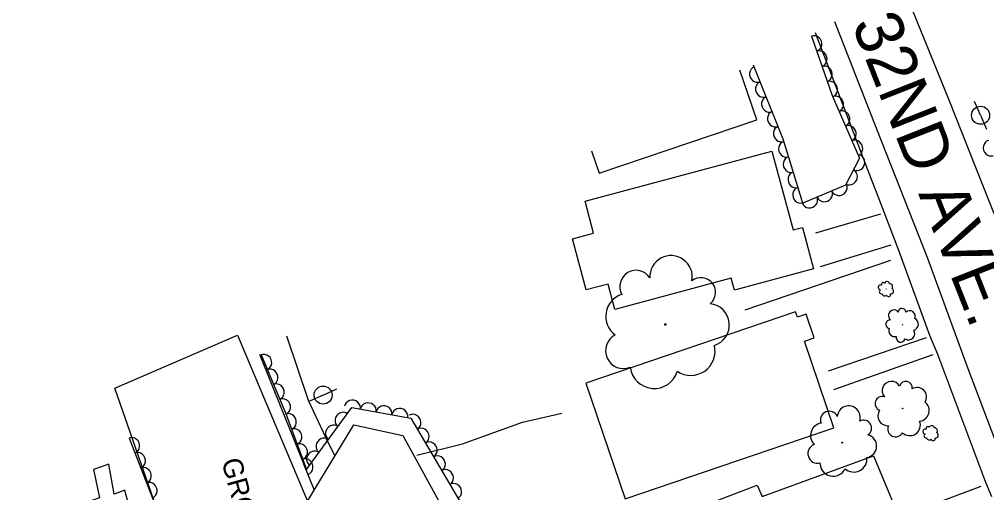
# Model space of a CAD drawing. Extents: x 1722896 to 1754269, y 648279 to 666297.
# Drawn here: x 1725246.7 to 1725488.1, y 665230.7 to 665348.6 of the extents above; entities that cross this region are included whole.
import ezdxf

# ---------------------------------------------------------------- set-up
doc = ezdxf.new("R2010")
doc.units = 0
for name, color, linetype in [('DESIGN - CENTERLINE - Proposed Text', 7, 'Continuous'), ('DESIGN - SHEET - Linework', 7, 'Continuous'), ('SURVEY - CENTERLINE - Preliminary', 7, 'Continuous'), ('SURVEY - CENTERLINE - Preliminary Text', 7, 'Continuous'), ('SURVEY - DTM - Breaklines', 7, 'Continuous'), ('SURVEY - VEGETATION - Features with Text', 7, 'Continuous')]:
    doc.layers.add(name, color=color, linetype=linetype)

msp = doc.modelspace()

# ---------------------------------------------------------------- linework, layer by layer
at = {"layer": 'DESIGN - CENTERLINE - Proposed Text'}
for points in [[(1725389.52, 665315.87), (1725391.41, 665310.31), (1725430.7, 665323.64), (1725426.51, 665336)], [(1725448.62, 665261.02), (1725473.07, 665269.33)], [(1725449.93, 665256.36), (1725474.69, 665265.09)], [(1725471.72, 665211.34), (1725448.1, 665202), (1725446.44, 665205.76), (1725416.9, 665196.07), (1725420.26, 665188.01), (1725409.73, 665183.62), (1725405.85, 665194.5), (1725403.68, 665200.9), (1725405.77, 665201.7), (1725398.65, 665220.24), (1725430.78, 665232.58), (1725432.1, 665229.71), (1725459.81, 665239.88), (1725471.72, 665211.34)], [(1725274.62, 665225.33), (1725273.06, 665231.34), (1725270.36, 665230.33), (1725269.07, 665237.77), (1725265.2, 665236.46), (1725266.72, 665229.4), (1725258.2, 665226.42), (1725260.12, 665220.57)], [(1725469.41, 665225.81), (1725486.69, 665232.28)]]:
    msp.add_lwpolyline(points, dxfattribs=at)
for points in [[(1725387.86, 665303.3), (1725434.5, 665315.8), (1725439.76, 665296.15), (1725442.12, 665296.78), (1725444.89, 665286.45), (1725425.13, 665281.15), (1725424.34, 665284.11), (1725395.3, 665276.33), (1725393.61, 665282.66), (1725388.19, 665281.21), (1725384.77, 665293.97), (1725389.99, 665295.37)], [(1725397.89, 665229.18), (1725449.98, 665246.87), (1725442.65, 665268.45), (1725445.04, 665269.26), (1725443.04, 665275.14), (1725440.86, 665274.4), (1725440.4, 665275.76), (1725388.1, 665257.99)]]:
    msp.add_lwpolyline(points, close=True, dxfattribs=at)
at = {"layer": 'SURVEY - CENTERLINE - Preliminary'}
msp.add_lwpolyline([(1725301.17, 665269.92), (1725318.59, 665228.54), (1725330.19, 665247.6), (1725342.42, 665244.95), (1725356.56, 665219.19), (1725374.83, 665212.76), (1725380.19, 665187.77), (1725384.4, 665176.29), (1725346.92, 665163.57), (1725332.51, 665168.68), (1725314.53, 665158.06), (1725291.17, 665146.77), (1725271.47, 665147.68), (1725261.18, 665158.75), (1725246.72, 665203.25), (1725253.51, 665205.43), (1725267.43, 665164.03), (1725297.24, 665172.77), (1725287.5, 665208.06), (1725270.51, 665256.75), (1725301.17, 665269.92)], dxfattribs=at)
at = {"layer": 'SURVEY - CENTERLINE - Preliminary Text'}
for points in [[(1725466.53, 665358.48), (1725478.65, 665328.56), (1725488.8, 665303), (1725507.33, 665257.09)], [(1725450.08, 665348.12), (1725460.59, 665321.32), (1725473.28, 665289.11), (1725483.38, 665261.6), (1725493.94, 665233.78)], [(1725445.29, 665345.37), (1725459.42, 665308.36), (1725460.52, 665305.67), (1725466.05, 665291.13), (1725473.85, 665269.94), (1725475.81, 665265.18), (1725487.8, 665233.27), (1725489.25, 665229.76)], [(1725445.46, 665295.48), (1725461.64, 665300.21)], [(1725446.6, 665287.07), (1725464.26, 665292.47)], [(1725313.4, 665269.79), (1725318.82, 665253.72), (1725323.77, 665243.13), (1725325.48, 665239.87)], [(1725306.65, 665265.23), (1725317.77, 665237.53)], [(1725345.88, 665240.04), (1725357.33, 665242.82), (1725372.29, 665248.28), (1725382.11, 665250.48)], [(1725317.64, 665237.86), (1725320.29, 665231.33)]]:
    msp.add_lwpolyline(points, dxfattribs=at)
at = {"layer": 'SURVEY - DTM - Breaklines'}
for p, q in [((1725486.55, 665324.73), (1725485.06, 665328.18)), ((1725486.55, 665324.73), (1725488.04, 665321.29)), ((1725322.5, 665254.99), (1725325.92, 665256.53)), ((1725322.5, 665254.99), (1725319.08, 665253.45))]:
    msp.add_line(p, q, dxfattribs=at)
for centre in [(1725486.55, 665324.73), (1725322.5, 665254.99)]:
    msp.add_circle(centre, 2.25, dxfattribs=at)
at = {"layer": 'SURVEY - VEGETATION - Features with Text'}
for points in [[(1725444.41, 665344.48), (1725449.54, 665329.64), (1725456.36, 665314.02), (1725452.83, 665307.3), (1725442.22, 665302.8), (1725438.7, 665314.19), (1725437.28, 665318.82), (1725429.9, 665337.21)], [(1725427.82, 665276.23), (1725464.17, 665288.66)], [(1725307.02, 665265.01), (1725313.12, 665250.59), (1725318.35, 665236.46), (1725329.72, 665251.89), (1725344.39, 665249.29), (1725358.45, 665225.45), (1725377.49, 665216.11), (1725382.62, 665198.15), (1725383.22, 665187.56), (1725396.84, 665189.3), (1725402.66, 665186.31), (1725403.74, 665179.5), (1725390.43, 665174.92), (1725378.26, 665173.6), (1725361.33, 665166.37), (1725347.87, 665162.87), (1725334.14, 665166.18), (1725321.01, 665161.04), (1725316.32, 665154.34)], [(1725274.11, 665244.29), (1725283.02, 665221.4), (1725297.05, 665172.78), (1725267.76, 665163.74), (1725251.43, 665209.8), (1725247.78, 665227)]]:
    msp.add_lwpolyline(points, dxfattribs=at)
for centre, radius in [((1725463.02, 665281.43), 0.022), ((1725407.93, 665272.6), 0.186), ((1725467.08, 665272.55), 0.0485), ((1725467.11, 665251.68), 0.0814), ((1725474.16, 665245.52), 0.022), ((1725452.02, 665243.15), 0.101)]:
    msp.add_circle(centre, radius, dxfattribs=at)
for centre, radius, start, end in [((1725409.33, 665284.46), 5.31, 349.301, 182.7207), ((1725400.6, 665282.07), 4.04, 31.9196, 209.2388), ((1725416.8, 665280.6), 3.65, 309.2803, 128.0259), ((1725461.65, 665281.82), 0.629, 70.3934, 263.8131), ((1725462.24, 665282.62), 0.433, 30.3727, 209.1184), ((1725463.23, 665282.68), 0.631, 8.2566, 165.0455), ((1725463.91, 665282.05), 0.719, 317.3093, 94.8335), ((1725398.77, 665274.63), 5.73, 107.2067, 234.0524), ((1725461.77, 665280.75), 0.479, 113.0121, 290.3312), ((1725462.61, 665280.4), 0.679, 188.2991, 315.1448), ((1725463.59, 665280.09), 0.527, 198.458, 13.4583), ((1725464.13, 665280.92), 0.714, 268.2051, 64.0436), ((1725418.56, 665272.48), 5.32, 287.1641, 83.953), ((1725464.95, 665274.82), 1.39, 39.1418, 232.5615), ((1725466.97, 665275.66), 0.954, 359.1211, 177.8667), ((1725468.89, 665274.65), 1.39, 337.0049, 133.7938), ((1725463.95, 665272.68), 1.06, 81.7604, 259.0796), ((1725469.46, 665272.69), 1.58, 286.0577, 63.5819), ((1725465.13, 665271.06), 1.49, 157.0475, 283.8932), ((1725468.58, 665270.32), 1.57, 236.9535, 32.792), ((1725397.45, 665266.04), 4.44, 117.3656, 292.3659), ((1725466.62, 665269.35), 1.16, 167.2064, 342.2067), ((1725414.25, 665265.96), 6.06, 236.2169, 13.7411), ((1725405.12, 665262.68), 6.03, 187.1127, 342.9512), ((1725464.32, 665256.1), 2.33, 28.354, 221.7737), ((1725467.93, 665256.85), 1.6, 348.3334, 167.079), ((1725470.76, 665254.57), 2.33, 326.2172, 123.0061), ((1725462.01, 665252.88), 1.77, 70.9727, 248.2919), ((1725453.67, 665249.42), 2.88, 341.3185, 174.7382), ((1725463.44, 665249.84), 2.51, 146.2598, 273.1054), ((1725471.1, 665251.16), 2.66, 275.2699, 52.7942), ((1725448.79, 665248.8), 2.19, 23.9371, 201.2563), ((1725457.4, 665246.78), 1.98, 301.2978, 120.0434), ((1725447.25, 665244.93), 3.11, 99.2242, 226.0699), ((1725465.36, 665246.55), 1.95, 156.4187, 331.419), ((1725468.9, 665247.53), 2.64, 226.1658, 22.0043), ((1725472.8, 665245.9), 0.629, 70.3934, 263.8131), ((1725473.39, 665246.71), 0.433, 30.3727, 209.1184), ((1725474.37, 665246.76), 0.631, 8.2566, 165.0455), ((1725475.06, 665246.14), 0.719, 317.3093, 94.8335), ((1725457.73, 665242.28), 2.89, 279.1816, 75.9706), ((1725472.92, 665244.84), 0.479, 113.0121, 290.3312), ((1725473.76, 665244.48), 0.679, 188.2991, 315.1448), ((1725474.74, 665244.17), 0.527, 198.458, 13.4583), ((1725475.27, 665245.01), 0.714, 268.2051, 64.0436), ((1725445.89, 665240.42), 2.41, 109.3831, 284.3834), ((1725454.92, 665239.1), 3.29, 228.2344, 5.7586), ((1725449.76, 665238.03), 3.27, 179.1302, 334.9687)]:
    msp.add_arc(centre, radius, start, end, dxfattribs=at)
for centre, major_axis in [((1725445.06, 665342.59), (0.65, -1.89)), ((1725446.37, 665338.81), (0.65, -1.89)), ((1725430.81, 665334.94), (-0.74, 1.86)), ((1725447.67, 665335.03), (0.65, -1.89)), ((1725432.3, 665331.23), (-0.74, 1.86)), ((1725448.98, 665331.25), (0.65, -1.89)), ((1725433.79, 665327.51), (-0.74, 1.86)), ((1725450.46, 665327.53), (0.8, -1.83)), ((1725452.06, 665323.87), (0.8, -1.83)), ((1725435.28, 665323.8), (-0.74, 1.86)), ((1725436.77, 665320.09), (-0.74, 1.86)), ((1725453.66, 665320.2), (0.8, -1.83)), ((1725455.26, 665316.54), (0.8, -1.83)), ((1725438.05, 665316.3), (-0.58, 1.91)), ((1725489.1, 665316.58), (-0.59, 1.91)), ((1725439.22, 665312.48), (-0.59, 1.91)), ((1725455.78, 665312.91), (-0.93, -1.77)), ((1725440.41, 665308.66), (-0.59, 1.91)), ((1725453.92, 665309.37), (-0.93, -1.77)), ((1725441.59, 665304.84), (-0.59, 1.91)), ((1725451.31, 665306.65), (-1.84, -0.78)), ((1725443.94, 665303.53), (-1.84, -0.78)), ((1725447.62, 665305.09), (-1.84, -0.78)), ((1725307.8, 665263.17), (0.78, -1.84)), ((1725309.36, 665259.49), (0.78, -1.84)), ((1725310.92, 665255.8), (0.78, -1.84)), ((1725312.48, 665252.12), (0.78, -1.84)), ((1725329.83, 665251.87), (1.97, -0.35)), ((1725333.77, 665251.17), (1.97, -0.35)), ((1725337.71, 665250.47), (1.97, -0.35)), ((1725341.65, 665249.78), (1.97, -0.35)), ((1725313.94, 665248.4), (0.69, -1.88)), ((1725327.41, 665248.76), (1.19, 1.61)), ((1725345.01, 665248.25), (1.02, -1.72)), ((1725315.32, 665244.64), (0.69, -1.88)), ((1725325.04, 665245.54), (1.19, 1.61)), ((1725347.04, 665244.8), (1.02, -1.72)), ((1725274.84, 665242.43), (0.73, -1.86)), ((1725322.67, 665242.32), (1.19, 1.61)), ((1725316.71, 665240.89), (0.69, -1.88)), ((1725349.07, 665241.35), (1.02, -1.72)), ((1725276.29, 665238.7), (0.73, -1.86)), ((1725318.1, 665237.14), (0.69, -1.88)), ((1725320.3, 665239.1), (1.19, 1.61)), ((1725351.1, 665237.91), (1.02, -1.72)), ((1725277.74, 665234.97), (0.73, -1.86)), ((1725353.13, 665234.46), (1.02, -1.72)), ((1725279.19, 665231.24), (0.73, -1.86)), ((1725355.16, 665231.02), (1.02, -1.72))]:
    msp.add_ellipse(centre, major_axis=major_axis, ratio=0.940188, start_param=0, end_param=3.141593, dxfattribs=at)

# ---------------------------------------------------------------- texts
at = {"layer": 'DESIGN - SHEET - Linework'}
msp.add_text('32ND AVE.', height=12, rotation=291.5011, dxfattribs=at).set_placement((1725454.3, 665347.53))
at = {"layer": 'SURVEY - CENTERLINE - Preliminary'}
msp.add_text('GROUND OBSCURED', height=5, rotation=285.3494, dxfattribs=at).set_placement((1725297.1, 665238.59))

doc.saveas('drawing.dxf')
